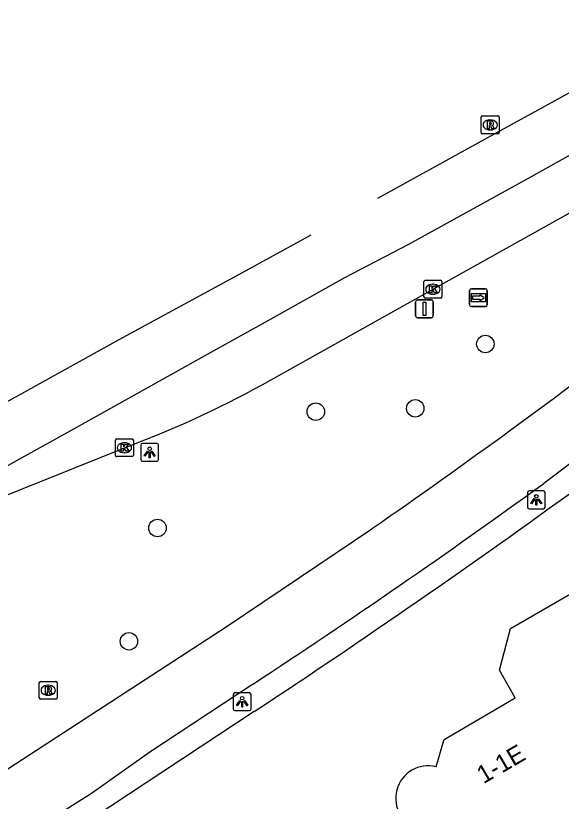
# Model space of a CAD drawing. Extents: x 159040 to 160094, y 381214 to 382518.
# Drawn here: x 159598.75 to 159629.34, y 382424.14 to 382468.15 of the extents above; entities that cross this region are included whole.
import ezdxf

# ---------------------------------------------------------------- set-up
doc = ezdxf.new("R2010")
doc.units = 0
for name, color, linetype in [('IMGEO_Boom', 7, 'Continuous'), ('IMGEO_Fietspad_gesloten', 7, 'Continuous'), ('IMGEO_Kolk', 7, 'Continuous'), ('IMGEO_Lichtpunt', 7, 'Continuous'), ('IMGEO_Pand', 7, 'Continuous'), ('IMGEO_Pand_nummerreeks', 7, 'Continuous'), ('IMGEO_Rijbaan_regionaal_gesloten', 7, 'Continuous'), ('IMGEO_Rioolput', 7, 'Continuous'), ('IMGEO_Verkeersbordpaal', 7, 'Continuous'), ('IMGEO_Voetpad_open', 7, 'Continuous'), ('IMGEO_Wegwijzer', 7, 'Continuous')]:
    doc.layers.add(name, color=color, linetype=linetype)

msp = doc.modelspace()

# ---------------------------------------------------------------- linework, layer by layer
at = {"layer": 'IMGEO_Boom'}
for centre in [(159625.082, 382449.755), (159621.15, 382446.151), (159615.575, 382445.964), (159606.699, 382439.451), (159605.098, 382433.104)]:
    msp.add_circle(centre, 0.489, dxfattribs=at)
at = {"layer": 'IMGEO_Fietspad_gesloten'}
for points in [[(159645.208, 382455.114), (159637.975, 382449.207), (159628.353, 382441.946)], [(159595.682, 382424.255), (159610.602, 382433.95), (159618.707, 382439.4)], [(159612.034, 382430.691), (159606.262, 382426.888), (159602.995, 382424.583), (159595.151, 382419.631), (159595.067, 382419.777), (159585.572, 382414.231), (159520.042, 382376.293)]]:
    msp.add_lwpolyline(points, dxfattribs=at)
for centre, radius, start, end in [((159403.903, 382749.702), 377.396, 304.69252, 307.60996), ((159379.39, 382785.468), 424.252, 303.25478, 305.93226)]:
    msp.add_arc(centre, radius, start, end, dxfattribs=at)
at = {"layer": 'IMGEO_Kolk'}
for p, q in [((159621.637, 382452.398), (159621.637, 382453.25)), ((159621.712, 382453.324), (159622.564, 382453.324)), ((159622.638, 382453.25), (159622.638, 382452.398)), ((159622.125, 382453.104), (159622.15, 382453.104)), ((159622.148, 382452.544), (159622.123, 382452.544)), ((159622.564, 382452.324), (159621.712, 382452.324)), ((159604.42, 382444.446), (159605.272, 382444.446)), ((159604.345, 382443.52), (159604.345, 382444.372)), ((159604.833, 382444.226), (159604.858, 382444.226)), ((159605.346, 382444.372), (159605.346, 382443.52)), ((159604.856, 382443.666), (159604.831, 382443.666)), ((159605.272, 382443.446), (159604.42, 382443.446))]:
    msp.add_line(p, q, dxfattribs=at)
for points in [[(159621.637, 382452.398), (159621.637, 382453.25)], [(159621.712, 382453.324), (159622.564, 382453.324)], [(159622.638, 382453.25), (159622.638, 382452.398)], [(159621.958, 382453.024), (159622.081, 382453.024), (159622.081, 382452.873), (159622.211, 382453.024), (159622.375, 382453.024), (159622.229, 382452.873), (159622.382, 382452.624), (159622.23, 382452.624), (159622.145, 382452.788), (159622.081, 382452.721), (159622.081, 382452.624), (159621.958, 382452.624), (159621.958, 382453.024)], [(159622.564, 382452.324), (159621.712, 382452.324)], [(159604.42, 382444.446), (159605.272, 382444.446)], [(159604.345, 382443.52), (159604.345, 382444.372)], [(159604.666, 382444.146), (159604.789, 382444.146), (159604.789, 382443.995), (159604.919, 382444.146), (159605.083, 382444.146), (159604.937, 382443.995), (159605.09, 382443.746), (159604.938, 382443.746), (159604.853, 382443.91), (159604.789, 382443.843), (159604.789, 382443.746), (159604.666, 382443.746), (159604.666, 382444.146)], [(159605.346, 382444.372), (159605.346, 382443.52)], [(159605.272, 382443.446), (159604.42, 382443.446)]]:
    msp.add_lwpolyline(points, dxfattribs=at)
for centre, start, end in [((159621.714, 382453.248), 91.552, 178.448), ((159621.714, 382453.248), 91.552, 178.448), ((159622.562, 382453.248), 1.552, 88.448), ((159622.562, 382453.248), 1.552, 88.448), ((159621.714, 382452.4), 181.552, 268.448), ((159621.714, 382452.4), 181.552, 268.448), ((159622.562, 382452.4), 271.552, 358.448), ((159622.562, 382452.4), 271.552, 358.448), ((159604.422, 382444.37), 91.552, 178.448), ((159604.422, 382444.37), 91.552, 178.448), ((159605.27, 382444.37), 1.552, 88.448), ((159605.27, 382444.37), 1.552, 88.448), ((159604.422, 382443.522), 181.552, 268.448), ((159604.422, 382443.522), 181.552, 268.448), ((159605.27, 382443.522), 271.552, 358.448), ((159605.27, 382443.522), 271.552, 358.448)]:
    msp.add_arc(centre, 0.0765, start, end, dxfattribs=at)
for centre, major_axis, ratio, start_param, end_param in [((159622.124, 382452.824), (-0.387, 0.002), 0.722429, 4.712389, 7.853982), ((159622.149, 382452.824), (-0.39, 0.002), 0.717154, 1.570796, 4.712389), ((159604.832, 382443.946), (-0.387, 0.002), 0.722429, 4.712389, 7.853982), ((159604.857, 382443.946), (-0.39, 0.002), 0.717154, 1.570796, 4.712389)]:
    msp.add_ellipse(centre, major_axis=major_axis, ratio=ratio, start_param=start_param, end_param=end_param, dxfattribs=at)
at = {"layer": 'IMGEO_Lichtpunt'}
for p, q in [((159605.764, 382444.091), (159605.764, 382443.284)), ((159605.764, 382444.091), (159605.764, 382443.284)), ((159606.666, 382444.186), (159605.858, 382444.186)), ((159606.666, 382444.186), (159605.858, 382444.186)), ((159606.76, 382443.284), (159606.76, 382444.091)), ((159606.76, 382443.284), (159606.76, 382444.091)), ((159605.858, 382443.19), (159606.666, 382443.19)), ((159605.858, 382443.19), (159606.666, 382443.19)), ((159627.436, 382441.429), (159627.436, 382440.622)), ((159627.436, 382441.429), (159627.436, 382440.622)), ((159628.338, 382441.524), (159627.53, 382441.524)), ((159628.338, 382441.524), (159627.53, 382441.524)), ((159628.432, 382440.622), (159628.432, 382441.429)), ((159628.432, 382440.622), (159628.432, 382441.429)), ((159627.53, 382440.528), (159628.338, 382440.528)), ((159627.53, 382440.528), (159628.338, 382440.528)), ((159610.947, 382430.12), (159610.947, 382429.313)), ((159610.947, 382430.12), (159610.947, 382429.313)), ((159611.849, 382430.215), (159611.041, 382430.215)), ((159611.849, 382430.215), (159611.041, 382430.215)), ((159611.943, 382429.313), (159611.943, 382430.12)), ((159611.943, 382429.313), (159611.943, 382430.12)), ((159611.041, 382429.219), (159611.849, 382429.219)), ((159611.041, 382429.219), (159611.849, 382429.219))]:
    msp.add_line(p, q, dxfattribs=at)
for points in [[(159606.138, 382443.755), (159606.177, 382443.727), (159605.989, 382443.465), (159605.951, 382443.492), (159606.138, 382443.755)], [(159606.24, 382443.707), (159606.287, 382443.707), (159606.287, 382443.385), (159606.24, 382443.385), (159606.24, 382443.707)], [(159606.35, 382443.727), (159606.388, 382443.754), (159606.575, 382443.492), (159606.536, 382443.464), (159606.35, 382443.727)], [(159627.81, 382441.093), (159627.849, 382441.065), (159627.661, 382440.803), (159627.623, 382440.83), (159627.81, 382441.093)], [(159627.912, 382441.045), (159627.959, 382441.045), (159627.959, 382440.723), (159627.912, 382440.723), (159627.912, 382441.045)], [(159628.022, 382441.065), (159628.06, 382441.092), (159628.247, 382440.83), (159628.208, 382440.802), (159628.022, 382441.065)], [(159611.321, 382429.784), (159611.36, 382429.756), (159611.172, 382429.494), (159611.134, 382429.521), (159611.321, 382429.784)], [(159611.423, 382429.736), (159611.47, 382429.736), (159611.47, 382429.414), (159611.423, 382429.414), (159611.423, 382429.736)], [(159611.533, 382429.756), (159611.571, 382429.783), (159611.758, 382429.521), (159611.719, 382429.493), (159611.533, 382429.756)]]:
    msp.add_lwpolyline(points, dxfattribs=at)
for centre in [(159606.263, 382443.889), (159627.935, 382441.227), (159611.446, 382429.918)]:
    msp.add_circle(centre, 0.0994, dxfattribs=at)
for centre, start, end in [((159605.858, 382444.091), 90, 180), ((159605.858, 382444.091), 90, 180), ((159606.666, 382444.091), 0, 90), ((159606.666, 382444.091), 0, 90), ((159605.858, 382443.284), 180, 270), ((159605.858, 382443.284), 180, 270), ((159606.666, 382443.284), 270, 0), ((159606.666, 382443.284), 270, 360), ((159627.53, 382441.429), 90, 180), ((159627.53, 382441.429), 90, 180), ((159628.338, 382441.429), 0, 90), ((159628.338, 382441.429), 0, 90), ((159627.53, 382440.622), 180, 270), ((159627.53, 382440.622), 180, 270), ((159628.338, 382440.622), 270, 0), ((159628.338, 382440.622), 270, 360), ((159611.041, 382430.12), 90, 180), ((159611.041, 382430.12), 90, 180), ((159611.849, 382430.12), 0, 90), ((159611.849, 382430.12), 0, 90), ((159611.041, 382429.313), 180, 270), ((159611.041, 382429.313), 180, 270), ((159611.849, 382429.313), 270, 0), ((159611.849, 382429.313), 270, 360)]:
    msp.add_arc(centre, 0.0946, start, end, dxfattribs=at)
at = {"layer": 'IMGEO_Pand'}
msp.add_lwpolyline([(159622.325, 382426.071), (159622.735, 382427.497), (159622.765, 382427.603), (159626.76, 382429.93), (159625.868, 382431.488), (159626.487, 382433.829), (159642.95, 382443.331), (159645.263, 382442.729), (159647.766, 382438.401), (159650.97, 382432.861), (159655.447, 382435.45), (159654.036, 382437.892), (159654.848, 382438.362), (159658.986, 382440.755), (159660.67, 382441.729), (159661.109, 382441.983), (159662.732, 382439.179), (159671.628, 382444.325), (159671.915, 382444.122)], dxfattribs=at)
msp.add_arc((159621.871, 382424.311), 1.817, 75.5217, 254.7617, dxfattribs=at)
at = {"layer": 'IMGEO_Rijbaan_regionaal_gesloten'}
for points in [[(159619.056, 382457.934), (159626.139, 382461.824), (159633.187, 382465.694), (159640.148, 382469.517), (159647.118, 382473.433), (159654.11, 382477.309), (159661.102, 382481.185), (159672.458, 382487.481)], [(159586.95, 382436.617), (159595.247, 382441.239), (159598.946, 382443.299), (159602.181, 382445.102), (159609.505, 382449.181), (159613.066, 382451.165), (159617.209, 382453.473), (159620.793, 382455.355), (159627.508, 382459.045), (159634.442, 382462.935), (159641.417, 382466.749), (159648.56, 382470.655), (159652.074, 382472.61), (159655.665, 382474.608), (159674.088, 382484.859)], [(159612.56, 382447.472), (159623.211, 382453.423), (159640.999, 382463.34)], [(159519.971, 382401.699), (159524.482, 382404.37), (159527.998, 382406.386), (159531.452, 382408.366), (159534.906, 382410.346), (159541.784, 382414.35), (159548.745, 382418.401), (159555.741, 382422.392), (159562.633, 382426.402), (159569.569, 382430.437), (159576.553, 382434.389), (159583.538, 382438.342), (159590.539, 382442.264), (159597.519, 382446.121), (159604.56, 382450.01), (159611.664, 382453.874), (159615.316, 382455.88)], [(159590.63, 382438.241), (159604.846, 382443.946)]]:
    msp.add_lwpolyline(points, dxfattribs=at)
msp.add_arc((159584.937, 382497.703), 57.325, 290.32221, 298.80722, dxfattribs=at)
at = {"layer": 'IMGEO_Rioolput'}
for p, q in [((159624.925, 382462.532), (159625.777, 382462.532)), ((159624.85, 382461.606), (159624.85, 382462.458)), ((159625.338, 382462.312), (159625.363, 382462.312)), ((159625.851, 382462.458), (159625.851, 382461.606)), ((159625.361, 382461.752), (159625.336, 382461.752)), ((159625.777, 382461.532), (159624.925, 382461.532)), ((159600.072, 382429.932), (159600.072, 382430.784)), ((159600.147, 382430.858), (159600.999, 382430.858)), ((159601.073, 382430.784), (159601.073, 382429.932)), ((159600.56, 382430.638), (159600.585, 382430.638)), ((159600.583, 382430.078), (159600.558, 382430.078)), ((159600.999, 382429.858), (159600.147, 382429.858))]:
    msp.add_line(p, q, dxfattribs=at)
for points in [[(159624.925, 382462.532), (159625.777, 382462.532)], [(159624.85, 382461.606), (159624.85, 382462.458)], [(159625.439, 382462.23), (159625.187, 382462.232), (159625.187, 382461.832)], [(159625.365, 382462.151), (159625.311, 382462.151), (159625.311, 382462.07)], [(159625.311, 382462.07), (159625.363, 382462.07)], [(159625.851, 382462.458), (159625.851, 382461.606)], [(159625.187, 382461.832), (159625.311, 382461.832), (159625.311, 382461.994), (159625.322, 382461.994)], [(159625.369, 382461.965), (159625.44, 382461.832), (159625.58, 382461.832), (159625.515, 382461.958)], [(159625.777, 382461.532), (159624.925, 382461.532)], [(159600.072, 382429.932), (159600.072, 382430.784)], [(159600.147, 382430.858), (159600.999, 382430.858)], [(159601.073, 382430.784), (159601.073, 382429.932)], [(159600.661, 382430.556), (159600.409, 382430.558), (159600.409, 382430.158)], [(159600.587, 382430.477), (159600.533, 382430.477), (159600.533, 382430.396)], [(159600.533, 382430.396), (159600.585, 382430.396)], [(159600.409, 382430.158), (159600.533, 382430.158), (159600.533, 382430.32), (159600.544, 382430.32)], [(159600.591, 382430.291), (159600.662, 382430.158), (159600.802, 382430.158), (159600.737, 382430.284)], [(159600.999, 382429.858), (159600.147, 382429.858)]]:
    msp.add_lwpolyline(points, dxfattribs=at)
for centre, radius, start, end in [((159624.927, 382462.456), 0.0765, 91.552, 178.448), ((159624.927, 382462.456), 0.0765, 91.552, 178.448), ((159625.775, 382462.456), 0.0765, 1.552, 88.448), ((159625.775, 382462.456), 0.0765, 1.552, 88.448), ((159625.347, 382462.259), 0.19, 274.7715, 282.9687), ((159625.371, 382462.055), 0.0964, 77.0061, 93.1865), ((159625.385, 382462.112), 0.0378, 276.6634, 79.6772), ((159625.438, 382462.12), 0.109, 350.3612, 89.416), ((159625.436, 382462.12), 0.112, 277.5842, 350.9817), ((159624.927, 382461.608), 0.0765, 181.552, 268.448), ((159624.927, 382461.608), 0.0765, 181.552, 268.448), ((159625.321, 382461.941), 0.0533, 26.0293, 88.6989), ((159625.42, 382461.905), 0.108, 29.5134, 73.7905), ((159625.775, 382461.608), 0.0765, 271.552, 358.448), ((159625.775, 382461.608), 0.0765, 271.552, 358.448), ((159600.149, 382430.782), 0.0765, 91.552, 178.448), ((159600.149, 382430.782), 0.0765, 91.552, 178.448), ((159600.997, 382430.782), 0.0765, 1.552, 88.448), ((159600.997, 382430.782), 0.0765, 1.552, 88.448), ((159600.569, 382430.585), 0.19, 274.7715, 282.9687), ((159600.593, 382430.381), 0.0964, 77.0061, 93.1865), ((159600.607, 382430.438), 0.0378, 276.6634, 79.6772), ((159600.66, 382430.446), 0.109, 350.3612, 89.416), ((159600.658, 382430.446), 0.112, 277.5842, 350.9817), ((159600.149, 382429.934), 0.0765, 181.552, 268.448), ((159600.149, 382429.934), 0.0765, 181.552, 268.448), ((159600.543, 382430.267), 0.0533, 26.0293, 88.6989), ((159600.642, 382430.231), 0.108, 29.5134, 73.7905), ((159600.997, 382429.934), 0.0765, 271.552, 358.448), ((159600.997, 382429.934), 0.0765, 271.552, 358.448)]:
    msp.add_arc(centre, radius, start, end, dxfattribs=at)
for centre, major_axis, ratio, start_param, end_param in [((159625.337, 382462.032), (-0.387, 0.002), 0.722429, 4.712389, 7.853982), ((159625.362, 382462.032), (-0.39, 0.002), 0.717154, 1.570796, 4.712389), ((159600.559, 382430.358), (-0.387, 0.002), 0.722429, 4.712389, 7.853982), ((159600.584, 382430.358), (-0.39, 0.002), 0.717154, 1.570796, 4.712389)]:
    msp.add_ellipse(centre, major_axis=major_axis, ratio=ratio, start_param=start_param, end_param=end_param, dxfattribs=at)
at = {"layer": 'IMGEO_Verkeersbordpaal'}
for p, q in [((159621.17, 382451.327), (159621.17, 382452.127)), ((159621.17, 382452.127), (159621.17, 382451.327)), ((159621.27, 382452.227), (159622.06, 382452.227)), ((159622.06, 382452.227), (159621.27, 382452.227)), ((159622.16, 382452.127), (159622.16, 382451.327)), ((159622.16, 382451.327), (159622.16, 382452.127)), ((159622.06, 382451.227), (159621.27, 382451.227)), ((159621.27, 382451.227), (159622.06, 382451.227))]:
    msp.add_line(p, q, dxfattribs=at)
msp.add_lwpolyline([(159621.59, 382452.102), (159621.74, 382452.102), (159621.74, 382451.352), (159621.59, 382451.352), (159621.59, 382452.102)], dxfattribs=at)
for centre, start, end in [((159621.27, 382452.127), 90, 180), ((159621.27, 382452.127), 90, 180), ((159622.06, 382452.127), 0, 90), ((159622.06, 382452.127), 360, 90), ((159621.27, 382451.327), 180, 270), ((159621.27, 382451.327), 180, 270), ((159622.06, 382451.327), 270, 0), ((159622.06, 382451.327), 270, 0)]:
    msp.add_arc(centre, 0.1, start, end, dxfattribs=at)
at = {"layer": 'IMGEO_Voetpad_open'}
msp.add_lwpolyline([(159612.122, 382429.164), (159603.041, 382423.177)], dxfattribs=at)
msp.add_arc((159345.186, 382834.629), 485.444, 303.3587, 305.9747, dxfattribs=at)
at = {"layer": 'IMGEO_Wegwijzer'}
for p, q in [((159624.295, 382452.851), (159625.085, 382452.851)), ((159625.085, 382452.851), (159624.295, 382452.851)), ((159624.195, 382451.951), (159624.195, 382452.751)), ((159624.195, 382452.751), (159624.195, 382451.951)), ((159625.185, 382452.751), (159625.185, 382451.951)), ((159625.185, 382451.951), (159625.185, 382452.751)), ((159625.085, 382451.851), (159624.295, 382451.851)), ((159624.295, 382451.851), (159625.085, 382451.851))]:
    msp.add_line(p, q, dxfattribs=at)
for points in [[(159624.296, 382452.583), (159625.084, 382452.583), (159625.084, 382452.119), (159624.296, 382452.119), (159624.296, 382452.583)], [(159624.361, 382452.435), (159624.361, 382452.351), (159624.361, 382452.267), (159624.772, 382452.267), (159624.772, 382452.184), (159625.019, 382452.351), (159624.772, 382452.518), (159624.772, 382452.435), (159624.361, 382452.435)]]:
    msp.add_lwpolyline(points, dxfattribs=at)
for centre, start, end in [((159624.295, 382452.751), 90, 180), ((159624.295, 382452.751), 90, 180), ((159625.085, 382452.751), 0, 90), ((159625.085, 382452.751), 360, 90), ((159624.295, 382451.951), 180, 270), ((159624.295, 382451.951), 180, 270), ((159625.085, 382451.951), 270, 0), ((159625.085, 382451.951), 270, 0)]:
    msp.add_arc(centre, 0.1, start, end, dxfattribs=at)

# ---------------------------------------------------------------- texts
at = {"layer": 'IMGEO_Pand_nummerreeks'}
msp.add_text('1-1E', height=1, rotation=30.2178, dxfattribs=at).set_placement((159624.977, 382425.096))

doc.saveas('drawing.dxf')
